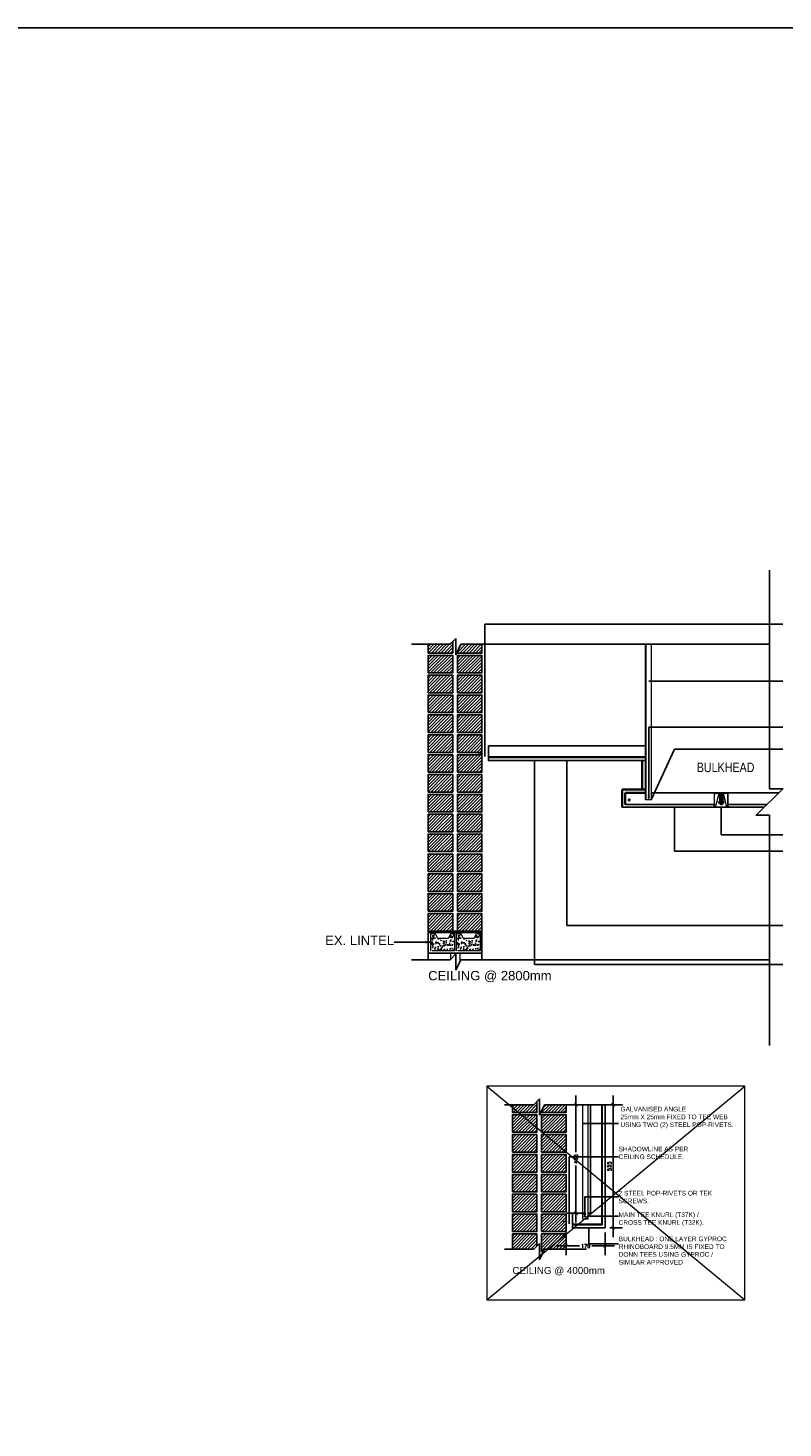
# Model space of a CAD drawing. Header units: millimetres. Extents: x -115474967 to 444143, y -74377 to 241828222.
# Tile 395 of 590: x 29729 to 32962, y 64342 to 70335. Entities that reach past the tile are written whole.
import ezdxf

# ---------------------------------------------------------------- set-up
doc = ezdxf.new("R2010")
doc.units = ezdxf.units.MM
doc.header["$MEASUREMENT"] = 0
doc.linetypes.add('Centre', pattern=[31.75, 6.35, -4.7625, 15.875, -4.7625])
doc.linetypes.add('HIDDEN2', pattern=[0.1875, 0.125, -0.0625])
for name, color, linetype in [('0-ELEV.1', 9, 'Continuous'), ('0-ELEV.25', 4, 'Continuous'), ('0-ELEV.35', 2, 'Continuous'), ('00-2 Concrete', 3, 'Continuous'), ('00-2 Walls Exist', 7, 'Continuous'), ('00-6 H-Brickwork', 9, 'Continuous'), ('00-6 H-Concrete', 9, 'Continuous'), ('CEIL-PLAN', 7, 'Continuous'), ('DIMS-20', 9, 'Continuous'), ('DIMS-50', 9, 'Continuous'), ('TEXT', 7, 'Continuous'), ('TEXT-20', 2, 'Continuous'), ('WIND', 7, 'Continuous')]:
    doc.layers.add(name, color=color, linetype=linetype)
doc.layers.add('0_cons_01', color=40, linetype='Continuous', lineweight=0, plot=False)
for name, color, linetype, lineweight in [('1 Labels', 2, 'Continuous', 35), ('A-ROOFOTM', 4, 'Continuous', 18), ('C-SECTION CONCRETE', 82, 'Continuous', 35), ('G-ANNO-TEXT', 231, 'Continuous', 9), ('Lines', 1, 'Continuous', 9), ('ROOF', 1, 'Continuous', 18), ('Susp Units 1', 6, 'Continuous', 18)]:
    doc.layers.add(name, color=color, linetype=linetype, lineweight=lineweight)
doc.styles.add('Arial Narrow_1', font='ARIALN.TTF', dxfattribs={"height": 35})
doc.styles.add('Arial_2', font='arial.ttf', dxfattribs={"height": 150})
doc.styles.add('DIMS', font='simplex.shx')
doc.dimstyles.new('DIM-20', dxfattribs={"dimscale": 4, "dimtxt": 10, "dimasz": 8, "dimexe": 10, "dimexo": 5, "dimgap": 4, "dimtad": 1, "dimdec": 0, "dimrnd": 5, "dimdsep": 46, "dimtxsty": 'DIMS', "dimblk": 'ARCHTICK', "dimcen": 25, "dimdle": 10, "dimclrd": 9, "dimclre": 9, "dimclrt": 4, "dimadec": 0, "dimazin": 0, "dimtfac": 1, "dimtdec": 0, "dimtmove": 2, "dimatfit": 2, "dimfxl": 1, "dimtolj": 1, "dimtzin": 0, "dimarcsym": 0})
pattern_1 = [(45, (-245448.617, 28869.864), (-6.7351921, 6.7351921), [])]

# ---------------------------------------------------------------- blocks, each defined once
blk = doc.blocks.new('B_shadowline')
blk.add_line((-29.6, 0), (-29.6, 12.5))
at = {"color": 9, "linetype": 'HIDDEN2', "ltscale": 0.001}
blk.add_line((-5.9, 28.3), (12, 28.3), dxfattribs=at)
at = {"const_width": 0.836}
blk.add_lwpolyline([(-48.8, -0.9), (-48.8, -1.4, 0.414214), (-47.2, -3), (-29.4, -3, 0.414214), (-27.9, -1.4), (-27.9, 16.3, -0.414214), (-26.3, 17.9), (-3.3, 17.9, 0.414214), (-1.8, 19.5), (-1.8, 37.2, 0.414214), (-3.3, 38.8), (-3.8, 38.8)], format="xyb", dxfattribs=at)
blk = doc.blocks.new('_ArchTick')
at = {"color": 0, "linetype": 'ByBlock', "const_width": 0.15}
blk.add_lwpolyline([(-0.5, -0.5), (0.5, 0.5)], dxfattribs=at)
blk = doc.blocks.new('GSCS-008-SHADOW_PERIM_dwg_SCREW PLAN-27616327-3D-1-2')
at = {"layer": 'Susp Units 1', "flags": 128}
blk.add_lwpolyline([(1084, 957.4), (1084, 957.8), (1084.3, 958.2), (1084.6, 958.4), (1084.9, 958.6), (1085.3, 958.7), (1085.7, 958.7), (1086.1, 958.6), (1086.5, 958.4), (1086.7, 958.1), (1087, 957.7), (1087, 957.3), (1087, 956.9), (1086.9, 956.6), (1086.7, 956.2), (1086.4, 955.9), (1086.1, 955.7), (1085.7, 955.6), (1085.3, 955.6), (1084.9, 955.8), (1084.5, 956), (1084.2, 956.2), (1084, 956.6), (1083.9, 957)], close=True, dxfattribs=at)
for points in [[(1085.7, 958.2), (1085.3, 958.2), (1085.3, 957.4), (1084.5, 957.4), (1084.5, 957), (1085.3, 957), (1085.3, 956.2), (1085.7, 956.2)], [(1085.7, 956.2), (1085.7, 957), (1086.5, 957), (1086.5, 957.4), (1085.7, 957.4), (1085.7, 958.2)]]:
    blk.add_lwpolyline(points, dxfattribs=at)
blk = doc.blocks.new('*D827')
at = {"layer": 'Defpoints', "color": 0, "transparency": 16777216}
for p in [(32032.9, 65198.5), (32200.4, 65198.5), (32032.9, 65121)]:
    blk.add_point(p, dxfattribs=at)
at = {"layer": 'DIMS-20', "color": 9, "lineweight": -2, "transparency": 16777216}
for p, q in [((32032.9, 65178.5), (32032.9, 65081)), ((32200.4, 65178.5), (32200.4, 65081)), ((31992.9, 65121), (32089.6, 65121)), ((32240.4, 65121), (32143.7, 65121))]:
    blk.add_line(p, q, dxfattribs=at)
at = {"layer": 'DIMS-20', "color": 9, "lineweight": -2, "transparency": 16777216, "xscale": 16, "yscale": 16, "zscale": 16, "rotation": 180}
blk.add_blockref('_ArchTick', (32032.9, 65121), dxfattribs=at)
at = {"layer": 'DIMS-20', "color": 9, "lineweight": -2, "transparency": 16777216, "xscale": 16, "yscale": 16, "zscale": 16}
blk.add_blockref('_ArchTick', (32200.4, 65121), dxfattribs=at)
at = {"layer": 'DIMS-20', "color": 4, "transparency": 16777216, "insert": (32116.6, 65121), "char_height": 32, "attachment_point": 5, "style": 'DIMS'}
blk.add_mtext('\\A1;{\\H0.5x;170}', dxfattribs=at)
blk = doc.blocks.new('*D828')
at = {"layer": 'Defpoints', "color": 0, "transparency": 16777216}
for p in [(32200.4, 65725.5), (32234.1, 65725.5), (32200.4, 65198.5)]:
    blk.add_point(p, dxfattribs=at)
at = {"layer": 'DIMS-20', "color": 9, "lineweight": -2, "transparency": 16777216}
for p, q in [((32234.1, 65158.5), (32234.1, 65765.5)), ((32220.4, 65725.5), (32274.1, 65725.5)), ((32220.4, 65198.5), (32274.1, 65198.5))]:
    blk.add_line(p, q, dxfattribs=at)
at = {"layer": 'DIMS-20', "color": 9, "lineweight": -2, "transparency": 16777216, "xscale": 16, "yscale": 16, "zscale": 16}
for p, rotation in [((32234.1, 65725.5), 90), ((32234.1, 65198.5), 270)]:
    blk.add_blockref('_ArchTick', p, dxfattribs=dict(at, rotation=rotation))
at = {"layer": 'DIMS-20', "color": 4, "transparency": 16777216, "insert": (32218.1, 65462), "char_height": 32, "attachment_point": 5, "rotation": 90, "style": 'DIMS'}
blk.add_mtext('\\A1;{\\H0.5x;525}', dxfattribs=at)
blk = doc.blocks.new('*D818')
at = {"layer": 'Defpoints', "color": 0, "transparency": 16777216}
for p in [(32074.9, 65725.5), (32137.7, 65725.5), (32137.7, 65261.2, 100.6)]:
    blk.add_point(p, dxfattribs=at)
at = {"layer": 'DIMS-20', "color": 9, "lineweight": -2, "transparency": 16777216}
for p, q in [((32074.9, 65765.5), (32074.9, 65521.9)), ((32117.7, 65725.5), (32034.9, 65725.5)), ((32074.9, 65221.2), (32074.9, 65464.8)), ((32117.7, 65261.2), (32034.9, 65261.2))]:
    blk.add_line(p, q, dxfattribs=at)
at = {"layer": 'DIMS-20', "color": 9, "lineweight": -2, "transparency": 16777216, "xscale": 16, "yscale": 16, "zscale": 16}
for p, rotation in [((32074.9, 65725.5), 90), ((32074.9, 65261.2), 270)]:
    blk.add_blockref('_ArchTick', p, dxfattribs=dict(at, rotation=rotation))
at = {"layer": 'DIMS-20', "color": 4, "transparency": 16777216, "insert": (32074.9, 65493.3), "char_height": 32, "attachment_point": 5, "rotation": 90, "style": 'DIMS'}
blk.add_mtext('\\A1;{\\H0.5x;465}', dxfattribs=at)

msp = doc.modelspace()

# ---------------------------------------------------------------- hatches: boundary and pattern name
at = {"layer": '00-6 H-Brickwork'}
h = msp.add_hatch(dxfattribs=at)
h.set_pattern_fill('ANSI31', color=256, scale=3)
h.set_pattern_definition(pattern_1)
h.paths.add_polyline_path([(31672.12931, 66543.82775), (31567.12931, 66543.82775), (31567.12931, 66468.82775), (31672.12931, 66468.82775)])
h.paths.add_polyline_path([(31547.12931, 66543.82775), (31442.12931, 66543.82775), (31442.12931, 66468.82775), (31547.12931, 66468.82775)])
h.paths.add_polyline_path([(31672.12931, 66628.82775), (31567.12931, 66628.82775), (31567.12931, 66553.82775), (31672.12931, 66553.82775)])
h.paths.add_polyline_path([(31547.12931, 66628.82775), (31442.12931, 66628.82775), (31442.12931, 66553.82775), (31547.12931, 66553.82775)])
h.paths.add_polyline_path([(31547.12931, 66713.82775), (31442.12931, 66713.82775), (31442.12931, 66638.82775), (31547.12931, 66638.82775)])
h.paths.add_polyline_path([(31672.12931, 66713.82775), (31567.12931, 66713.82775), (31567.12931, 66638.82775), (31672.12931, 66638.82775)])
h.paths.add_polyline_path([(31672.12931, 66798.82775), (31567.12931, 66798.82775), (31567.12931, 66723.82775), (31672.12931, 66723.82775)])
h.paths.add_polyline_path([(31547.12931, 66798.82775), (31442.12931, 66798.82775), (31442.12931, 66723.82775), (31547.12931, 66723.82775)])
h.paths.add_polyline_path([(31547.12931, 66883.82775), (31442.12931, 66883.82775), (31442.12931, 66808.82775), (31547.12931, 66808.82775)])
h.paths.add_polyline_path([(31672.12931, 66883.82775), (31567.12931, 66883.82775), (31567.12931, 66808.82775), (31672.12931, 66808.82775)])
h.paths.add_polyline_path([(31672.12931, 66968.82775), (31567.12931, 66968.82775), (31567.12931, 66893.82775), (31672.12931, 66893.82775)])
h.paths.add_polyline_path([(31547.12931, 66968.82775), (31442.12931, 66968.82775), (31442.12931, 66893.82775), (31547.12931, 66893.82775)])
h.paths.add_polyline_path([(31547.12931, 67053.82775), (31442.12931, 67053.82775), (31442.12931, 66978.82775), (31547.12931, 66978.82775)])
h.paths.add_polyline_path([(31672.12931, 67053.82775), (31567.12931, 67053.82775), (31567.12931, 66978.82775), (31672.12931, 66978.82775)])
h.paths.add_polyline_path([(31672.12931, 67138.82775), (31567.12931, 67138.82775), (31567.12931, 67063.82775), (31672.12931, 67063.82775)])
h.paths.add_polyline_path([(31547.12931, 67138.82775), (31442.12931, 67138.82775), (31442.12931, 67063.82775), (31547.12931, 67063.82775)])
h.paths.add_polyline_path([(31547.12931, 67223.82775), (31442.12931, 67223.82775), (31442.12931, 67148.82775), (31547.12931, 67148.82775)])
h.paths.add_polyline_path([(31672.12931, 67223.82775), (31567.12931, 67223.82775), (31567.12931, 67148.82775), (31672.12931, 67148.82775)])
h.paths.add_polyline_path([(31672.12931, 67308.82775), (31567.12931, 67308.82775), (31567.12931, 67233.82775), (31672.12931, 67233.82775)])
h.paths.add_polyline_path([(31547.12931, 67308.82775), (31442.12931, 67308.82775), (31442.12931, 67233.82775), (31547.12931, 67233.82775)])
h.paths.add_polyline_path([(31547.12931, 67393.82775), (31442.12931, 67393.82775), (31442.12931, 67318.82775), (31547.12931, 67318.82775)])
h.paths.add_polyline_path([(31672.12931, 67393.82775), (31567.12931, 67393.82775), (31567.12931, 67318.82775), (31672.12931, 67318.82775)])
h.paths.add_polyline_path([(31672.12931, 67478.82775), (31567.12931, 67478.82775), (31567.12931, 67403.82775), (31672.12931, 67403.82775)])
h.paths.add_polyline_path([(31547.12931, 67478.82775), (31442.12931, 67478.82775), (31442.12931, 67403.82775), (31547.12931, 67403.82775)])
h.paths.add_polyline_path([(31547.12931, 67563.82775), (31442.12931, 67563.82775), (31442.12931, 67488.82775), (31547.12931, 67488.82775)])
h.paths.add_polyline_path([(31672.12931, 67563.82775), (31567.12931, 67563.82775), (31567.12931, 67488.82775), (31672.12931, 67488.82775)])
h.paths.add_polyline_path([(31672.12931, 67648.82775), (31567.12931, 67648.82775), (31567.12931, 67573.82775), (31672.12931, 67573.82775)])
h.paths.add_polyline_path([(31547.12931, 67648.82775), (31442.12931, 67648.82775), (31442.12931, 67573.82775), (31547.12931, 67573.82775)])
h.paths.add_polyline_path([(31547.12931, 67707.31159), (31536.14547, 67696.32775), (31442.12931, 67696.32775), (31442.12931, 67658.82775), (31547.12931, 67658.82775)])
h.paths.add_polyline_path([(31672.12931, 67696.32775), (31582.12931, 67696.32775), (31567.12931, 67664.16014), (31567.12931, 67658.82775), (31672.12931, 67658.82775)])
h = msp.add_hatch(dxfattribs=at)
h.set_pattern_fill('ANSI31', color=256, scale=3)
h.set_pattern_definition(pattern_1)
h.paths.add_polyline_path([(31894.45675, 65107.20714), (31907.87548, 65120.62587), (31907.87548, 65172.48157), (31802.87548, 65172.48157), (31802.87548, 65107.20714)])
h.paths.add_polyline_path([(31927.87548, 65172.48157), (31927.87548, 65097.48157), (31935.90548, 65097.48157), (31940.44059, 65107.20714), (32032.87548, 65107.20714), (32032.87548, 65172.48157)])
h.paths.add_polyline_path([(31907.87548, 65692.48157), (31907.87548, 65738.87997), (31894.45675, 65725.46124), (31802.87548, 65725.46124), (31802.87548, 65692.48157)])
h.paths.add_polyline_path([(32032.87548, 65692.48157), (32032.87548, 65725.46124), (31940.44059, 65725.46124), (31927.87548, 65698.51527), (31927.87548, 65692.48157)])
h.paths.add_polyline_path([(31927.87548, 65607.48157), (31927.87548, 65682.48157), (32032.87548, 65682.48157), (32032.87548, 65607.48157)])
h.paths.add_polyline_path([(31927.87548, 65522.48157), (31927.87548, 65597.48157), (32032.87548, 65597.48157), (32032.87548, 65522.48157)])
h.paths.add_polyline_path([(31927.87548, 65437.48157), (31927.87548, 65512.48157), (32032.87548, 65512.48157), (32032.87548, 65437.48157)])
h.paths.add_polyline_path([(31927.87548, 65352.48157), (31927.87548, 65427.48157), (32032.87548, 65427.48157), (32032.87548, 65352.48157)])
h.paths.add_polyline_path([(31927.87548, 65267.48157), (31927.87548, 65342.48157), (32032.87548, 65342.48157), (32032.87548, 65267.48157)])
h.paths.add_polyline_path([(31927.87548, 65182.48157), (31927.87548, 65257.48157), (32032.87548, 65257.48157), (32032.87548, 65182.48157)])
h.paths.add_polyline_path([(31802.87548, 65607.48157), (31802.87548, 65682.48157), (31907.87548, 65682.48157), (31907.87548, 65607.48157)])
h.paths.add_polyline_path([(31802.87548, 65522.48157), (31802.87548, 65597.48157), (31907.87548, 65597.48157), (31907.87548, 65522.48157)])
h.paths.add_polyline_path([(31802.87548, 65437.48157), (31802.87548, 65512.48157), (31907.87548, 65512.48157), (31907.87548, 65437.48157)])
h.paths.add_polyline_path([(31802.87548, 65352.48157), (31802.87548, 65427.48157), (31907.87548, 65427.48157), (31907.87548, 65352.48157)])
h.paths.add_polyline_path([(31802.87548, 65267.48157), (31802.87548, 65342.48157), (31907.87548, 65342.48157), (31907.87548, 65267.48157)])
h.paths.add_polyline_path([(31802.87548, 65182.48157), (31802.87548, 65257.48157), (31907.87548, 65257.48157), (31907.87548, 65182.48157)])
at = {"layer": '00-6 H-Concrete'}
h = msp.add_hatch(dxfattribs=at)
h.set_pattern_fill('AR-CONC', color=256, scale=5, style=0)
h.set_pattern_definition([(50, (795734.263, 769540.192), (35.8630091, -3.13760675), [3.75, -41.25]), (355, (795734.263, 769540.19), (-6.9375667, 37.6096067), [3, -33]), (100.4514445, (795737.25, 769539.93), (28.9254423, 34.4719995), [3.1870096, -35.0571056]), (46.1842, (795734.263, 769550.19), (53.3620665, -8.275964), [5.625, -61.875]), (96.6356355, (795738.71, 769549.5), (46.7330973, 48.70593), [4.780517, -52.585688]), (351.184164, (795734.263, 769550.19), (46.7330973, 48.70593), [4.5, -49.5]), (21, (795739.263, 769547.692), (29.8453526, -20.1309445), [3.75, -41.25]), (326, (795739.263, 769547.69), (12.1657666, 36.2575023), [3, -33]), (71.4514447, (795741.75, 769546.014), (42.0111188, 16.1265576), [3.1870095, -35.0571056]), (37.5, (795734.263, 769540.192), (0.60799277, 16.64469269), [0, -32.6, 0, -33.5, 0, -33.125]), (7.5, (795734.263, 769540.192), (13.15347687, 19.7205856), [0, -19.1, 0, -31.85, 0, -12.625]), (327.5, (795723.113, 769540.192), (26.6911218, -1.12774359), [0, -12.5, 0, -39, 0, -51.75]), (317.5, (795718.113, 769540.192), (29.15930847, 5.0052491), [0, -16.25, 0, -25.9, 0, -36.75])])
h.paths.add_polyline_path([(31453.95827, 66383.82775), (31453.95827, 66458.82775), (31472.01935, 66458.82775), (31481.59288, 66438.5648), (31529.48595, 66438.5648), (31539.05948, 66459.03285), (31554.28941, 66459.03285), (31554.28941, 66384.03285)])
h = msp.add_hatch(dxfattribs=at)
h.set_pattern_fill('AR-CONC', color=256, scale=5, style=0)
h.set_pattern_definition([(50, (795844.263, 769540.192), (35.8630091, -3.13760675), [3.75, -41.25]), (355, (795844.263, 769540.19), (-6.9375667, 37.6096067), [3, -33]), (100.4514445, (795847.25, 769539.93), (28.9254423, 34.4719995), [3.1870096, -35.0571056]), (46.1842, (795844.263, 769550.19), (53.3620665, -8.275964), [5.625, -61.875]), (96.6356355, (795848.71, 769549.5), (46.7330973, 48.70593), [4.780517, -52.585688]), (351.184164, (795844.263, 769550.19), (46.7330973, 48.70593), [4.5, -49.5]), (21, (795849.263, 769547.692), (29.8453526, -20.1309445), [3.75, -41.25]), (326, (795849.263, 769547.69), (12.1657666, 36.2575023), [3, -33]), (71.4514447, (795851.75, 769546.014), (42.0111188, 16.1265576), [3.1870095, -35.0571056]), (37.5, (795844.263, 769540.192), (0.60799277, 16.64469269), [0, -32.6, 0, -33.5, 0, -33.125]), (7.5, (795844.263, 769540.192), (13.15347687, 19.7205856), [0, -19.1, 0, -31.85, 0, -12.625]), (327.5, (795833.113, 769540.192), (26.6911218, -1.12774359), [0, -12.5, 0, -39, 0, -51.75]), (317.5, (795828.113, 769540.192), (29.15930847, 5.0052491), [0, -16.25, 0, -25.9, 0, -36.75])])
h.paths.add_polyline_path([(31563.95827, 66383.82775), (31563.95827, 66458.82775), (31582.01935, 66458.82775), (31591.59288, 66438.5648), (31639.48595, 66438.5648), (31649.05948, 66459.03285), (31664.28941, 66459.03285), (31664.28941, 66384.03285)])

# ---------------------------------------------------------------- linework, layer by layer
at = {"lineweight": 18}
for p, q in [((32374.16795, 67696.32775, -469.45994), (32374.16795, 67030.0023, -613.47152)), ((32125.73515, 65725.46124, 158.54064), (32125.73515, 65237.52511, 53.08399))]:
    msp.add_line(p, q, dxfattribs=at)
msp.add_lwpolyline([(25400.55346, 70334.50685), (42444.6605, 70334.50685), (42444.6605, 61107.12417), (25400.55346, 61107.12417)], close=True)
at = {"lineweight": 18, "flags": 128}
for points, elevation in [([(32397.16795, 67696.32775), (32397.16795, 67030.0023), (32372.16795, 67030.0023), (32372.16795, 67696.32775)], -613.47152), ([(32102.73515, 65725.46124), (32102.73515, 65237.52511), (32127.73515, 65237.52511), (32127.73515, 65725.46124)], 53.08399)]:
    msp.add_lwpolyline(points, dxfattribs=dict(at, elevation=elevation))
at = {"layer": '0-ELEV.1'}
for p, q in [((32720.91795, 67058.84028, -613.47152), (32673.41795, 67058.84028, -613.47152)), ((32675.41795, 67058.84028, -613.47152), (32687.93461, 67058.84028, -613.47152)), ((32697.16795, 67058.34028, -613.47152), (32697.16795, 67010.19028, -613.47152)), ((32673.41795, 66999.34028, -613.47152), (32720.91795, 66999.34028, -613.47152)), ((32720.91795, 66998.84028, -613.47152), (32673.41795, 66998.84028, -613.47152)), ((32710.29412, 67019.44028, -613.47152), (32683.80189, 67019.44028, -613.47152)), ((32690.91795, 67055.34028, -613.47152), (32690.91795, 67019.44028, -613.47152)), ((32690.91795, 67019.44028, -613.47152), (32694.16795, 67016.19028, -613.47152)), ((32694.16795, 67016.19028, -613.47152), (32697.16795, 67016.19028, -613.47152)), ((32700.16795, 67016.19028, -613.47152), (32697.16795, 67016.19028, -613.47152)), ((32703.41795, 67019.44028, -613.47152), (32700.16795, 67016.19028, -613.47152)), ((32703.41795, 67055.34028, -613.47152), (32703.41795, 67019.44028, -613.47152))]:
    msp.add_line(p, q, dxfattribs=at)
msp.add_circle((32697.16795, 67019.44028, -613.47152), 9.25, dxfattribs=at)
at = {"layer": '0-ELEV.25'}
msp.add_line((32660.91795, 66998.84028, -613.47152), (32660.91795, 66999.34028, -613.47152), dxfattribs=at)
at = {"layer": '0-ELEV.35'}
for p, q in [((32372.16795, 67214.11025, -852.85225), (31699.93611, 67214.11025, -641.00141)), ((32285.16795, 67011.14541, -349.76146), (32666.91795, 67011.14541, -472.9324)), ((32185.15439, 65725.46124, 1313.35964), (32185.15439, 65213.81549, 1474.6025)), ((32185.15439, 65213.81549, 1440.18792), (32060.68228, 65213.81549, 1479.41475))]:
    msp.add_line(p, q, dxfattribs=at)
for points, elevation in [([(31699.93611, 67211.34032), (32372.16795, 67211.34032)], -550.99157), ([(31699.93611, 67198.84032), (32372.16795, 67198.84032)], -550.99157), ([(32881.58041, 66998.84028), (32272.62649, 66998.84028)], -464.94017), ([(32894.10963, 67011.14541), (32727.41795, 67011.14541)], -464.94017)]:
    msp.add_lwpolyline(points, dxfattribs=dict(at, elevation=elevation))
for points in [[(32187.92433, 65211.04556), (32187.92433, 65725.46124)], [(32200.42433, 65198.54556), (32200.42433, 65725.46124)], [(32060.68228, 65211.04556), (32187.92433, 65211.04556)], [(32060.68228, 65198.54556), (32200.42433, 65198.54556)]]:
    msp.add_lwpolyline(points, dxfattribs=at)
at = {"layer": '00-2 Concrete', "elevation": -148.53135}
msp.add_lwpolyline([(31442.12926, 66373.76863), (31672.12931, 66373.76863), (31672.12931, 66468.82775), (31442.12926, 66468.82775)], close=True, dxfattribs=at)
at = {"layer": '00-2 Walls Exist', "elevation": -148.53135}
for points in [[(31442.12931, 67658.82775), (31442.12931, 67696.32775), (31536.14547, 67696.32775), (31547.12931, 67707.31159), (31547.12931, 67658.82775), (31442.12931, 67658.82775)], [(31567.12931, 67658.82775), (31567.12931, 67664.16014), (31582.12931, 67696.32775), (31672.12931, 67696.32775), (31672.12931, 67658.82775), (31567.12931, 67658.82775)], [(31442.12931, 67573.82775), (31442.12931, 67648.82775), (31547.12931, 67648.82775), (31547.12931, 67573.82775), (31442.12931, 67573.82775)], [(31567.12931, 67573.82775), (31567.12931, 67648.82775), (31672.12931, 67648.82775), (31672.12931, 67573.82775), (31567.12931, 67573.82775)], [(31442.12931, 67488.82775), (31442.12931, 67563.82775), (31547.12931, 67563.82775), (31547.12931, 67488.82775), (31442.12931, 67488.82775)], [(31567.12931, 67488.82775), (31567.12931, 67563.82775), (31672.12931, 67563.82775), (31672.12931, 67488.82775), (31567.12931, 67488.82775)], [(31442.12931, 67403.82775), (31442.12931, 67478.82775), (31547.12931, 67478.82775), (31547.12931, 67403.82775), (31442.12931, 67403.82775)], [(31567.12931, 67403.82775), (31567.12931, 67478.82775), (31672.12931, 67478.82775), (31672.12931, 67403.82775), (31567.12931, 67403.82775)], [(31442.12931, 67318.82775), (31442.12931, 67393.82775), (31547.12931, 67393.82775), (31547.12931, 67318.82775), (31442.12931, 67318.82775)], [(31567.12931, 67318.82775), (31567.12931, 67393.82775), (31672.12931, 67393.82775), (31672.12931, 67318.82775), (31567.12931, 67318.82775)], [(31442.12931, 67233.82775), (31442.12931, 67308.82775), (31547.12931, 67308.82775), (31547.12931, 67233.82775), (31442.12931, 67233.82775)], [(31567.12931, 67233.82775), (31567.12931, 67308.82775), (31672.12931, 67308.82775), (31672.12931, 67233.82775), (31567.12931, 67233.82775)], [(31442.12931, 67148.82775), (31442.12931, 67223.82775), (31547.12931, 67223.82775), (31547.12931, 67148.82775), (31442.12931, 67148.82775)], [(31567.12931, 67148.82775), (31567.12931, 67223.82775), (31672.12931, 67223.82775), (31672.12931, 67148.82775), (31567.12931, 67148.82775)], [(31442.12931, 67063.82775), (31442.12931, 67138.82775), (31547.12931, 67138.82775), (31547.12931, 67063.82775), (31442.12931, 67063.82775)], [(31567.12931, 67063.82775), (31567.12931, 67138.82775), (31672.12931, 67138.82775), (31672.12931, 67063.82775), (31567.12931, 67063.82775)], [(31442.12931, 66978.82775), (31442.12931, 67053.82775), (31547.12931, 67053.82775), (31547.12931, 66978.82775), (31442.12931, 66978.82775)], [(31567.12931, 66978.82775), (31567.12931, 67053.82775), (31672.12931, 67053.82775), (31672.12931, 66978.82775), (31567.12931, 66978.82775)], [(31442.12931, 66893.82775), (31442.12931, 66968.82775), (31547.12931, 66968.82775), (31547.12931, 66893.82775), (31442.12931, 66893.82775)], [(31567.12931, 66893.82775), (31567.12931, 66968.82775), (31672.12931, 66968.82775), (31672.12931, 66893.82775), (31567.12931, 66893.82775)], [(31442.12931, 66808.82775), (31442.12931, 66883.82775), (31547.12931, 66883.82775), (31547.12931, 66808.82775), (31442.12931, 66808.82775)], [(31567.12931, 66808.82775), (31567.12931, 66883.82775), (31672.12931, 66883.82775), (31672.12931, 66808.82775), (31567.12931, 66808.82775)], [(31442.12931, 66723.82775), (31442.12931, 66798.82775), (31547.12931, 66798.82775), (31547.12931, 66723.82775), (31442.12931, 66723.82775)], [(31567.12931, 66723.82775), (31567.12931, 66798.82775), (31672.12931, 66798.82775), (31672.12931, 66723.82775), (31567.12931, 66723.82775)], [(31442.12931, 66638.82775), (31442.12931, 66713.82775), (31547.12931, 66713.82775), (31547.12931, 66638.82775), (31442.12931, 66638.82775)], [(31567.12931, 66638.82775), (31567.12931, 66713.82775), (31672.12931, 66713.82775), (31672.12931, 66638.82775), (31567.12931, 66638.82775)], [(31442.12931, 66553.82775), (31442.12931, 66628.82775), (31547.12931, 66628.82775), (31547.12931, 66553.82775), (31442.12931, 66553.82775)], [(31567.12931, 66553.82775), (31567.12931, 66628.82775), (31672.12931, 66628.82775), (31672.12931, 66553.82775), (31567.12931, 66553.82775)], [(31442.12931, 66468.82775), (31442.12931, 66543.82775), (31547.12931, 66543.82775), (31547.12931, 66468.82775), (31442.12931, 66468.82775)], [(31567.12931, 66468.82775), (31567.12931, 66543.82775), (31672.12931, 66543.82775), (31672.12931, 66468.82775), (31567.12931, 66468.82775)], [(31672.12931, 66346.08271), (31672.12931, 66373.76863), (31442.12926, 66373.76863), (31442.12926, 66346.08271)]]:
    msp.add_lwpolyline(points, dxfattribs=at)
at = {"layer": '00-2 Walls Exist'}
for points in [[(31907.87548, 65738.87997), (31907.87548, 65692.48157), (31802.87548, 65692.48157)], [(31802.87548, 65692.48157), (31802.87548, 65725.46124)], [(31802.87548, 65607.48157), (31802.87548, 65682.48157), (31907.87548, 65682.48157), (31907.87548, 65607.48157), (31802.87548, 65607.48157)], [(32032.87548, 65725.46124), (32032.87548, 65692.48157), (31927.87548, 65692.48157)], [(31927.87548, 65692.48157), (31927.87548, 65698.51527)], [(31927.87548, 65607.48157), (31927.87548, 65682.48157), (32032.87548, 65682.48157), (32032.87548, 65607.48157), (31927.87548, 65607.48157)], [(31802.87548, 65522.48157), (31802.87548, 65597.48157), (31907.87548, 65597.48157), (31907.87548, 65522.48157), (31802.87548, 65522.48157)], [(31927.87548, 65522.48157), (31927.87548, 65597.48157), (32032.87548, 65597.48157), (32032.87548, 65522.48157), (31927.87548, 65522.48157)], [(31802.87548, 65437.48157), (31802.87548, 65512.48157), (31907.87548, 65512.48157), (31907.87548, 65437.48157), (31802.87548, 65437.48157)], [(31927.87548, 65437.48157), (31927.87548, 65512.48157), (32032.87548, 65512.48157), (32032.87548, 65437.48157), (31927.87548, 65437.48157)], [(31802.87548, 65352.48157), (31802.87548, 65427.48157), (31907.87548, 65427.48157), (31907.87548, 65352.48157), (31802.87548, 65352.48157)], [(31927.87548, 65352.48157), (31927.87548, 65427.48157), (32032.87548, 65427.48157), (32032.87548, 65352.48157), (31927.87548, 65352.48157)], [(31802.87548, 65267.48157), (31802.87548, 65342.48157), (31907.87548, 65342.48157), (31907.87548, 65267.48157), (31802.87548, 65267.48157)], [(31927.87548, 65267.48157), (31927.87548, 65342.48157), (32032.87548, 65342.48157), (32032.87548, 65267.48157), (31927.87548, 65267.48157)], [(31802.87548, 65182.48157), (31802.87548, 65257.48157), (31907.87548, 65257.48157), (31907.87548, 65182.48157), (31802.87548, 65182.48157)], [(31927.87548, 65182.48157), (31927.87548, 65257.48157), (32032.87548, 65257.48157), (32032.87548, 65182.48157), (31927.87548, 65182.48157)], [(31802.87548, 65107.20714), (31802.87548, 65172.48157), (31907.87548, 65172.48157), (31907.87548, 65120.62587)], [(31927.87548, 65097.48157), (31927.87548, 65172.48157), (32032.87548, 65172.48157), (32032.87548, 65107.20714)], [(31935.90548, 65097.48157), (31927.87548, 65097.48157)]]:
    msp.add_lwpolyline(points, dxfattribs=at)
at = {"layer": '0_cons_01'}
for p, q in [((31693.26961, 64890.80488), (32798.88957, 65804.36806)), ((31693.26961, 65804.36806), (32798.88957, 64890.80488))]:
    msp.add_line(p, q, dxfattribs=at)
msp.add_lwpolyline([(31693.26961, 64890.80488), (32798.88957, 64890.80488), (32798.88957, 65804.36806), (31693.26961, 65804.36806)], close=True, dxfattribs=at)
at = {"layer": '1 Labels'}
msp.add_line((32359.08794, 67074.28389, -683.36151), (32359.08794, 67198.84028, -380.18689), dxfattribs=at)
for points, elevation in [([(32272.62649, 66998.84028), (32272.62649, 67074.28389)], -349.76146), ([(32372.12665, 67074.28389), (32272.62649, 67074.28389)], -613.47152), ([(32285.16795, 67011.14541), (32285.16795, 67061.33459)], -349.76146), ([(32372.12649, 67061.33459), (32285.16795, 67061.33459)], -451.17167)]:
    msp.add_lwpolyline(points, dxfattribs=dict(at, elevation=elevation))
at = {"layer": 'A-ROOFOTM', "color": 4, "linetype": 'Centre', "lineweight": 0, "ltscale": 0.1, "true_color": 0x24ffff, "const_width": 10, "elevation": -148.53135}
msp.add_lwpolyline([(31672.12931, 66464.71896), (31556.79691, 66464.71896), (31555.52599, 66464.71896), (31444.77731, 66464.71896)], dxfattribs=at)
at = {"layer": 'C-SECTION CONCRETE', "lineweight": 13, "elevation": -1112.45667}
for points in [[(31453.95827, 66383.82775), (31453.95827, 66458.82775), (31472.01935, 66458.82775), (31481.59288, 66438.3597), (31529.48595, 66438.3597), (31539.05948, 66458.82775), (31554.28941, 66458.82775), (31554.28941, 66383.82775), (31459.28941, 66383.82775)], [(31563.95827, 66383.82775), (31563.95827, 66458.82775), (31582.01935, 66458.82775), (31591.59288, 66438.3597), (31639.48595, 66438.3597), (31649.05948, 66458.82775), (31664.28941, 66458.82775), (31664.28941, 66383.82775), (31569.28941, 66383.82775)]]:
    msp.add_lwpolyline(points, dxfattribs=at)
at = {"layer": 'CEIL-PLAN'}
for p, q in [((31699.93611, 67214.11025, -550.99157), (31699.93611, 67261.5295, -550.99157)), ((32060.68228, 65213.81549, -10291.92106), (32060.68228, 65261.23474, -10291.92106))]:
    msp.add_line(p, q, dxfattribs=at)
for points, elevation in [([(31699.93611, 67261.5295), (32372.16795, 67261.5295)], -450.37651), ([(32945.2128, 67061.33459), (32397.16795, 67061.33459)], -526.62496), ([(32137.73515, 65261.23474), (32137.73515, 65725.46124)], 100.61506), ([(32060.68228, 65261.23474), (32102.73515, 65261.23474)], 100.61506), ([(32127.73515, 65261.23474), (32137.73515, 65261.23474)], 100.61506)]:
    msp.add_lwpolyline(points, dxfattribs=dict(at, elevation=elevation))
at = {"layer": 'DIMS-20'}
msp.add_circle((32303.16795, 67029.84028, -349.76146), 3.40847, dxfattribs=at)
msp.add_circle((32303.16795, 67029.84028, -349.76146), 3.40847, dxfattribs=at)
at = {"layer": 'Lines'}
for p, q in [((32667.91795, 67058.84028, -613.47152), (32675.41795, 67058.84028, -613.47152)), ((32667.91795, 66999.34028, -613.47152), (32667.91795, 67058.84028, -613.47152)), ((32668.41795, 67058.34028, -613.47152), (32674.91795, 67058.34028, -613.47152)), ((32668.41795, 66999.94028, -613.47152), (32668.41795, 67058.34028, -613.47152)), ((32670.91795, 67057.79028, -613.47152), (32670.91795, 67058.29028, -613.47152)), ((32670.91795, 67058.29028, -613.47152), (32674.91795, 67058.29028, -613.47152)), ((32672.62927, 66999.94028, -613.47152), (32687.93461, 67058.84028, -613.47152)), ((32672.89196, 66999.34028, -613.47152), (32688.22328, 67058.34028, -613.47152)), ((32674.91795, 67058.29028, -613.47152), (32674.91795, 67058.34028, -613.47152)), ((32675.41795, 67057.79028, -613.47152), (32675.41795, 67058.84028, -613.47152)), ((32706.40129, 67058.84028, -613.47152), (32687.93461, 67058.84028, -613.47152)), ((32706.11261, 67058.34028, -613.47152), (32688.22328, 67058.34028, -613.47152)), ((32688.41795, 67055.34028, -613.47152), (32688.41795, 67058.34028, -613.47152)), ((32705.91795, 67055.34028, -613.47152), (32705.91795, 67058.34028, -613.47152)), ((32721.44393, 66999.34028, -613.47152), (32706.11261, 67058.34028, -613.47152)), ((32718.91795, 67058.84028, -613.47152), (32706.40129, 67058.84028, -613.47152)), ((32721.70662, 66999.94028, -613.47152), (32706.40129, 67058.84028, -613.47152)), ((32718.91795, 67057.79028, -613.47152), (32718.91795, 67058.84028, -613.47152)), ((32726.41795, 67058.84028, -613.47152), (32718.91795, 67058.84028, -613.47152)), ((32719.41795, 67058.29028, -613.47152), (32719.41795, 67058.34028, -613.47152)), ((32725.91795, 67058.34028, -613.47152), (32719.41795, 67058.34028, -613.47152)), ((32723.41795, 67058.29028, -613.47152), (32719.41795, 67058.29028, -613.47152)), ((32723.41795, 67057.79028, -613.47152), (32723.41795, 67058.29028, -613.47152)), ((32725.91795, 66999.94028, -613.47152), (32725.91795, 67058.34028, -613.47152)), ((32726.41795, 66999.34028, -613.47152), (32726.41795, 67058.84028, -613.47152)), ((32660.91795, 66999.34028, -613.47152), (32666.91795, 66999.34028, -613.47152)), ((32673.41795, 66998.84028, -613.47152), (32660.91795, 66998.84028, -613.47152)), ((32666.66795, 66999.34028, -613.47152), (32666.66795, 67005.34028, -613.47152)), ((32667.41795, 67011.34028, -613.47152), (32666.91795, 67011.34028, -613.47152)), ((32666.91795, 66999.34028, -613.47152), (32666.91795, 67011.34028, -613.47152)), ((32667.41795, 66999.34028, -613.47152), (32667.41795, 67011.34028, -613.47152)), ((32673.41795, 66999.34028, -613.47152), (32667.41795, 66999.34028, -613.47152)), ((32672.62927, 66999.94028, -613.47152), (32668.41795, 66999.94028, -613.47152)), ((32670.91795, 67057.79028, -613.47152), (32675.41795, 67057.79028, -613.47152)), ((32673.41795, 66998.84028, -613.47152), (32673.41795, 66999.34028, -613.47152)), ((32688.41795, 67055.34028, -613.47152), (32705.91795, 67055.34028, -613.47152)), ((32723.41795, 67057.79028, -613.47152), (32718.91795, 67057.79028, -613.47152)), ((32720.91795, 66998.84028, -613.47152), (32720.91795, 66999.34028, -613.47152)), ((32720.91795, 66999.34028, -613.47152), (32726.91795, 66999.34028, -613.47152)), ((32733.41795, 66998.84028, -613.47152), (32720.91795, 66998.84028, -613.47152)), ((32721.70662, 66999.94028, -613.47152), (32725.91795, 66999.94028, -613.47152)), ((32727.41795, 67011.34028, -613.47152), (32726.91795, 67011.34028, -613.47152)), ((32726.91795, 66999.34028, -613.47152), (32726.91795, 67011.34028, -613.47152)), ((32727.41795, 66999.34028, -613.47152), (32727.41795, 67011.34028, -613.47152)), ((32733.41795, 66999.34028, -613.47152), (32727.41795, 66999.34028, -613.47152)), ((32727.66795, 66999.34028, -613.47152), (32727.66795, 67005.34028, -613.47152)), ((32733.41795, 66998.84028, -613.47152), (32733.41795, 66999.34028, -613.47152))]:
    msp.add_line(p, q, dxfattribs=at)
at = {"layer": 'ROOF', "color": 8, "lineweight": 0}
for p, q in [((31537.12928, 66373.76863, -148.53135), (31537.12928, 66347.06653, -148.53135)), ((31577.12928, 66373.76863, -148.53135), (31577.12928, 66335.36012, -148.53135))]:
    msp.add_line(p, q, dxfattribs=at)
at = {"layer": 'WIND'}
for p, q in [((31536.14547, 67696.32775, -148.53135), (31561.14547, 67721.32775, -148.53135)), ((31561.14547, 67721.32775, -148.53135), (31561.14547, 67651.32775, -148.53135)), ((31370.36454, 67696.32775, -148.53135), (31536.14547, 67696.32775, -148.53135)), ((31561.14547, 67651.32775, -148.53135), (31582.12931, 67696.32775, -148.53135)), ((31582.12931, 67696.32775, -148.53135), (32904.36377, 67696.32775, -148.53135)), ((31370.36454, 66346.08271, -148.53135), (31536.14547, 66346.08271, -148.53135)), ((31536.14547, 66346.08271, -148.53135), (31561.14547, 66371.08271, -148.53135)), ((31561.14547, 66371.08271, -148.53135), (31561.14547, 66301.08271, -148.53135)), ((31561.14547, 66301.08271, -148.53135), (31582.12931, 66346.08271, -148.53135)), ((31582.12931, 66346.08271, -148.53135), (32904.36377, 66346.08271, -148.53135)), ((31894.45675, 65725.46124), (31919.45675, 65750.46124)), ((31919.45675, 65750.46124), (31919.45675, 65680.46124)), ((31769.45675, 65725.46124), (31894.45675, 65725.46124)), ((31919.45675, 65680.46124), (31940.44059, 65725.46124)), ((31940.44059, 65725.46124), (32251.45803, 65725.46124)), ((31769.45675, 65107.20714), (31894.45675, 65107.20714)), ((31894.45675, 65107.20714), (31919.45675, 65132.20714)), ((31919.45675, 65132.20714), (31919.45675, 65062.20714)), ((31919.45675, 65062.20714), (31940.44059, 65107.20714)), ((31940.44059, 65107.20714), (32120.44059, 65107.20714))]:
    msp.add_line(p, q, dxfattribs=at)
at = {"layer": 'WIND', "elevation": -74.26567}
msp.add_lwpolyline([(32904.36377, 65978.77674), (32904.36377, 66964.95961), (32847.13134, 66965.00733), (32961.57396, 67077.40312), (32904.36377, 67077.45085), (32904.36377, 68014.15237)], dxfattribs=at)

# ---------------------------------------------------------------- block references
at = {"yscale": 1.5, "zscale": 1.5}
for p, xscale in [((34015.15623, 65613.07193, -613.47152), -1.5), ((34015.15623, 65604.76633, -613.47152), -1.5), ((30484.74686, 63820.59475, 53.08399), 1.5), ((30484.74686, 63812.28914, 53.08399), 1.5)]:
    msp.add_blockref('GSCS-008-SHADOW_PERIM_dwg_SCREW PLAN-27616327-3D-1-2', p, dxfattribs=dict(at, xscale=xscale))
at = {"layer": 'DIMS-50', "color": 1, "xscale": -1}
for p in [(31670.3694, 67198.84028, -349.76146), (32031.11557, 65198.54551, -10090.69095)]:
    msp.add_blockref('B_shadowline', p, dxfattribs=at)

# ---------------------------------------------------------------- texts
at = {"layer": 'G-ANNO-TEXT', "color": 7, "attachment_point": 1, "style": 'Arial_2'}
for s, insert, char_height, width in [('\\pxt3;CEILING @ 2800mm', (31442.12926, 66298.19075, -148.53135), 40, 648.5289289), ('GALVANISED ANGLE\\P25mm X 25mm FIXED TO TEE WEB \\PUSING TWO (2) STEEL POP-RIVETS.{\\fArial Narrow|b0|i0|c0|p34;\\W0.75;\\P\\P} ', (32265.7438, 65716.87632), 20, 467.2008706), ('SHADOWLINE AS PER CEILING SCHEDULE.', (32257.63451, 65546.07796), 20, 400.8800271), ('2 STEEL POP-RIVETS OR TEK SCREWS.', (32257.63451, 65357.05265), 20, 400.8800271), ('MAIN TEE KNURL (T37K) /\\PCROSS TEE KNURL (T32K).', (32257.63451, 65264.84359), 20, 400.8800271), ('BULKHEAD : ONE LAYER GYPROC RHINOBOARD 9.5MM IS FIXED TO DONN TEES USING GYPROC / SIMILAR APPROVED', (32258.16196, 65161.40605), 20, 462.4419224), ('\\pxt3;CEILING @ 4000mm', (31802.87548, 65031.16503), 30, 648.5289289)]:
    msp.add_mtext(s, dxfattribs=dict(at, insert=insert, char_height=char_height, width=width))
at = {"layer": 'TEXT', "color": 7, "insert": (32592.37196, 67189.44557), "char_height": 40, "width": 271.7720625, "attachment_point": 1, "style": 'Arial Narrow_1'}
msp.add_mtext('BULKHEAD ', dxfattribs=at)

# ---------------------------------------------------------------- dimensions: what is measured, and where the dimension line sits
at = {"layer": 'DIMS-20'}
dim = msp.add_linear_dim(base=(32074.89303, 65725.46124), p1=(32137.73515, 65261.23474, 100.61506), p2=(32137.73515, 65725.46124), angle=90, text='{\\H0.5x;<>}', dimstyle='DIM-20', override={"dimtxt": 8, "dimasz": 4, "dimgap": 2}, dxfattribs=at)
dim.commit()
dim.dimension.update_dxf_attribs({"geometry": '*D818', "text_midpoint": (32074.89303, 65493.34799), "dimtype": 160})
dim = msp.add_linear_dim(base=(32234.12369, 65725.46124), p1=(32200.42433, 65198.54556), p2=(32200.42433, 65725.46124), angle=90, text='{\\H0.5x;<>}', dimstyle='DIM-20', override={"dimtxt": 8, "dimasz": 4, "dimgap": 2}, dxfattribs=at)
dim.commit()
dim.dimension.update_dxf_attribs({"geometry": '*D828', "text_midpoint": (32218.12369, 65462.0034)})
dim = msp.add_linear_dim(base=(32032.87548, 65121.02537), p1=(32200.42433, 65198.54556), p2=(32032.87548, 65198.54556), text='{\\H0.5x;<>}', dimstyle='DIM-20', override={"dimtxt": 8, "dimasz": 4, "dimgap": 2}, dxfattribs=at)
dim.commit()
dim.dimension.update_dxf_attribs({"geometry": '*D827', "text_midpoint": (32116.6499, 65121.02537), "dimtype": 160})

# ---------------------------------------------------------------- leaders
at = {"layer": 'TEXT-20'}
for points in [[(31685.18641, 67216.73613, -74.26567), (31685.18641, 67782.35384, -74.26567), (32961.57396, 67782.35384, -74.26567)], [(32386.63931, 67538.62966), (32532.92149, 67538.62966), (32961.57396, 67538.62966)], [(32386.86135, 67051.15594, -74.26567), (32386.86135, 67342.33952, -74.26567), (32961.57396, 67342.33952, -74.26567)], [(32397.16795, 67030.0023, -74.26567), (32496.71035, 67247.17972, -74.26567), (32961.57396, 67247.17972, -74.26567)], [(31897.6792, 67198.84032, -74.26567), (31897.6792, 66326.29491, -74.26567), (32961.57396, 66326.29491, -74.26567)], [(32036.05203, 67198.84032, -74.26567), (32036.05203, 66492.3147, -74.26567), (32961.57396, 66492.3147, -74.26567)], [(32496.71035, 66998.84028, -74.26567), (32496.71035, 66810.35235, -74.26567), (32961.57396, 66810.35235, -74.26567)], [(32697.16795, 66998.84028, -74.26567), (32697.16795, 66881.56826, -74.26567), (32961.57396, 66881.56826, -74.26567)], [(32102.73515, 65644.67097), (32249.01732, 65644.67097), (32257.63451, 65644.67097)], [(32045.93258, 65216.44137), (32045.93258, 65502.24967), (32257.63451, 65502.24967)], [(32113.04175, 65258.67875), (32113.04175, 65331.71783), (32257.63451, 65331.71783)], [(32127.73515, 65248.40197), (32241.13395, 65248.40197), (32257.63451, 65248.40197)], [(32130.5533, 65198.54556), (32130.5533, 65130.73443), (32257.63451, 65130.73443)]]:
    msp.add_leader(points, dimstyle='DIM-20', override={"dimasz": 4, "dimtad": 0}, dxfattribs=at)

# ---------------------------------------------------------------- next in the draw order: texts
at = {"layer": 'G-ANNO-TEXT', "color": 7, "insert": (30837.87651, 66449.17547), "char_height": 40, "width": 458.2601944, "attachment_point": 1, "style": 'Arial_2', "bg_fill": 2}
msp.add_mtext('\\pxqr;EX. LINTEL ', dxfattribs=at)

# ---------------------------------------------------------------- next in the draw order: leaders
at = {"layer": 'TEXT-20'}
msp.add_leader([(31461.68247, 66421.00004), (31320.77462, 66421.8687), (31296.13671, 66421.8687)], dimstyle='DIM-20', override={"dimtad": 0}, dxfattribs=at)

doc.saveas('drawing.dxf')
